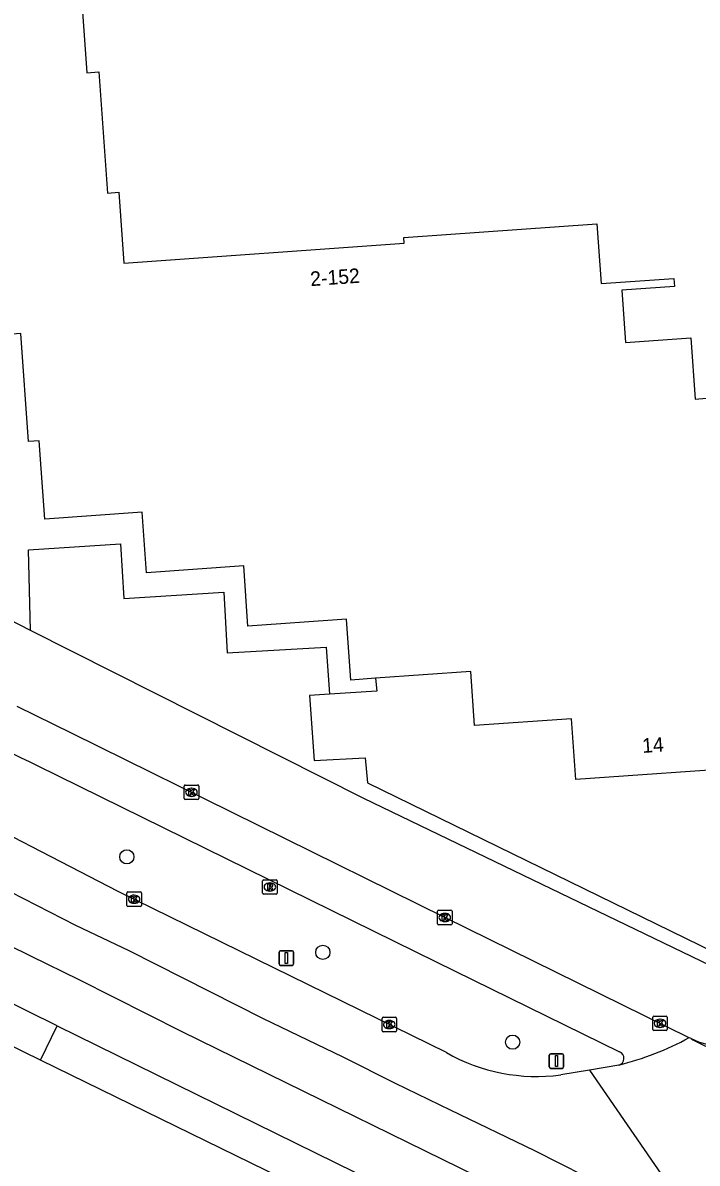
# Model space of a CAD drawing. Extents: x 160107 to 160928, y 382056 to 382918.
# Drawn here: x 160192.3 to 160238.7, y 382118.7 to 382197.2 of the extents above; entities that cross this region are included whole.
import ezdxf

# ---------------------------------------------------------------- set-up
doc = ezdxf.new("R2010")
doc.units = 0
for name, color, linetype in [('IMGEO_Berm_open', 7, 'Continuous'), ('IMGEO_Boom', 7, 'Continuous'), ('IMGEO_Fietspad_open', 7, 'Continuous'), ('IMGEO_Groenvoorziening', 7, 'Continuous'), ('IMGEO_Kolk', 7, 'Continuous'), ('IMGEO_Pand', 7, 'Continuous'), ('IMGEO_Pand_nummerreeks', 7, 'Continuous'), ('IMGEO_Rijbaan_lokaal_open', 7, 'Continuous'), ('IMGEO_Rijbaan_regionaal_gesloten', 7, 'Continuous'), ('IMGEO_Rioolput', 7, 'Continuous'), ('IMGEO_Verkeersbordpaal', 7, 'Continuous'), ('IMGEO_Voetpad_open', 7, 'Continuous')]:
    doc.layers.add(name, color=color, linetype=linetype)

msp = doc.modelspace()

# ---------------------------------------------------------------- linework, layer by layer
at = {"layer": 'IMGEO_Berm_open'}
msp.add_lwpolyline([(160193.477, 382125.758), (160194.625, 382128.107)], dxfattribs=at)
at = {"layer": 'IMGEO_Boom'}
for centre in [(160199.417, 382139.751), (160212.912, 382133.176), (160225.984, 382126.99)]:
    msp.add_circle(centre, 0.489, dxfattribs=at)
at = {"layer": 'IMGEO_Fietspad_open'}
for points in [[(160238.14, 382127.302), (160221.309, 382135.576), (160195.642, 382148.235), (160191.869, 382150.101)], [(160193.242, 382146.047), (160220.711, 382132.524), (160233.353, 382126.334)]]:
    msp.add_lwpolyline(points, dxfattribs=at)
for centre, radius, start, end in [((160216.684, 382196.904), 56, 225.36494, 245.25338), ((160233.168, 382125.882), 0.488, 285.10922, 67.69947)]:
    msp.add_arc(centre, radius, start, end, dxfattribs=at)
at = {"layer": 'IMGEO_Groenvoorziening'}
msp.add_lwpolyline([(160213.37, 382150.941), (160212.003, 382150.85), (160212.323, 382146.381), (160215.839, 382146.572), (160215.985, 382144.858), (160239.856, 382133.189), (160241.823, 382137.133), (160242.613, 382136.693)], dxfattribs=at)
at = {"layer": 'IMGEO_Kolk'}
for p, q in [((160203.366, 382143.771), (160203.366, 382144.623)), ((160203.441, 382144.697), (160204.293, 382144.697)), ((160203.854, 382144.477), (160203.879, 382144.477)), ((160204.367, 382144.623), (160204.367, 382143.771)), ((160204.293, 382143.697), (160203.441, 382143.697)), ((160203.877, 382143.917), (160203.852, 382143.917)), ((160199.42, 382136.406), (160199.42, 382137.258)), ((160199.495, 382137.332), (160200.347, 382137.332)), ((160200.421, 382137.258), (160200.421, 382136.406)), ((160199.931, 382136.552), (160199.906, 382136.552)), ((160199.908, 382137.112), (160199.933, 382137.112)), ((160200.347, 382136.332), (160199.495, 382136.332)), ((160220.812, 382135.15), (160220.812, 382136.002)), ((160220.887, 382136.076), (160221.739, 382136.076)), ((160221.3, 382135.856), (160221.325, 382135.856)), ((160221.813, 382136.002), (160221.813, 382135.15)), ((160221.739, 382135.076), (160220.887, 382135.076)), ((160221.323, 382135.296), (160221.298, 382135.296)), ((160216.991, 382127.78), (160216.991, 382128.632)), ((160217.066, 382128.706), (160217.918, 382128.706)), ((160217.992, 382128.632), (160217.992, 382127.78)), ((160235.636, 382127.863), (160235.636, 382128.715)), ((160235.711, 382128.789), (160236.563, 382128.789)), ((160236.124, 382128.569), (160236.149, 382128.569)), ((160236.637, 382128.715), (160236.637, 382127.863)), ((160217.502, 382127.926), (160217.477, 382127.926)), ((160217.479, 382128.486), (160217.504, 382128.486)), ((160236.563, 382127.789), (160235.711, 382127.789)), ((160236.147, 382128.009), (160236.122, 382128.009)), ((160217.918, 382127.706), (160217.066, 382127.706))]:
    msp.add_line(p, q, dxfattribs=at)
for points in [[(160203.366, 382143.771), (160203.366, 382144.623)], [(160203.441, 382144.697), (160204.293, 382144.697)], [(160203.687, 382144.397), (160203.81, 382144.397), (160203.81, 382144.246), (160203.94, 382144.397), (160204.104, 382144.397), (160203.958, 382144.246), (160204.111, 382143.997), (160203.959, 382143.997), (160203.874, 382144.161), (160203.81, 382144.094), (160203.81, 382143.997), (160203.687, 382143.997), (160203.687, 382144.397)], [(160204.367, 382144.623), (160204.367, 382143.771)], [(160204.293, 382143.697), (160203.441, 382143.697)], [(160199.42, 382136.406), (160199.42, 382137.258)], [(160199.495, 382137.332), (160200.347, 382137.332)], [(160200.421, 382137.258), (160200.421, 382136.406)], [(160199.741, 382137.032), (160199.864, 382137.032), (160199.864, 382136.881), (160199.994, 382137.032), (160200.158, 382137.032), (160200.012, 382136.881), (160200.165, 382136.632), (160200.013, 382136.632), (160199.928, 382136.796), (160199.864, 382136.729), (160199.864, 382136.632), (160199.741, 382136.632), (160199.741, 382137.032)], [(160200.347, 382136.332), (160199.495, 382136.332)], [(160220.812, 382135.15), (160220.812, 382136.002)], [(160220.887, 382136.076), (160221.739, 382136.076)], [(160221.133, 382135.776), (160221.256, 382135.776), (160221.256, 382135.625), (160221.386, 382135.776), (160221.55, 382135.776), (160221.404, 382135.625), (160221.557, 382135.376), (160221.405, 382135.376), (160221.32, 382135.54), (160221.256, 382135.473), (160221.256, 382135.376), (160221.133, 382135.376), (160221.133, 382135.776)], [(160221.813, 382136.002), (160221.813, 382135.15)], [(160221.739, 382135.076), (160220.887, 382135.076)], [(160216.991, 382127.78), (160216.991, 382128.632)], [(160217.066, 382128.706), (160217.918, 382128.706)], [(160217.992, 382128.632), (160217.992, 382127.78)], [(160235.636, 382127.863), (160235.636, 382128.715)], [(160235.711, 382128.789), (160236.563, 382128.789)], [(160236.637, 382128.715), (160236.637, 382127.863)], [(160217.312, 382128.406), (160217.435, 382128.406), (160217.435, 382128.255), (160217.565, 382128.406), (160217.729, 382128.406), (160217.583, 382128.255), (160217.736, 382128.006), (160217.584, 382128.006), (160217.499, 382128.17), (160217.435, 382128.103), (160217.435, 382128.006), (160217.312, 382128.006), (160217.312, 382128.406)], [(160236.563, 382127.789), (160235.711, 382127.789)], [(160235.957, 382128.489), (160236.08, 382128.489), (160236.08, 382128.338), (160236.21, 382128.489), (160236.374, 382128.489), (160236.228, 382128.338), (160236.381, 382128.089), (160236.229, 382128.089), (160236.144, 382128.253), (160236.08, 382128.186), (160236.08, 382128.089), (160235.957, 382128.089), (160235.957, 382128.489)], [(160217.918, 382127.706), (160217.066, 382127.706)]]:
    msp.add_lwpolyline(points, dxfattribs=at)
for centre, start, end in [((160203.443, 382144.621), 91.55205, 178.44795), ((160203.443, 382144.621), 91.55205, 178.44795), ((160204.291, 382144.621), 1.55205, 88.44795), ((160204.291, 382144.621), 1.55205, 88.44795), ((160203.443, 382143.773), 181.55205, 268.44795), ((160203.443, 382143.773), 181.55205, 268.44795), ((160204.291, 382143.773), 271.55205, 358.44795), ((160204.291, 382143.773), 271.55205, 358.44795), ((160199.497, 382137.256), 91.55205, 178.44795), ((160199.497, 382137.256), 91.55205, 178.44795), ((160200.345, 382137.256), 1.55205, 88.44795), ((160200.345, 382137.256), 1.55205, 88.44795), ((160199.497, 382136.408), 181.55205, 268.44795), ((160199.497, 382136.408), 181.55205, 268.44795), ((160200.345, 382136.408), 271.55205, 358.44795), ((160200.345, 382136.408), 271.55205, 358.44795), ((160220.889, 382136), 91.55205, 178.44795), ((160220.889, 382136), 91.55205, 178.44795), ((160221.737, 382136), 1.55205, 88.44795), ((160221.737, 382136), 1.55205, 88.44795), ((160220.889, 382135.152), 181.55205, 268.44795), ((160220.889, 382135.152), 181.55205, 268.44795), ((160221.737, 382135.152), 271.55205, 358.44795), ((160221.737, 382135.152), 271.55205, 358.44795), ((160217.068, 382128.63), 91.55205, 178.44795), ((160217.068, 382128.63), 91.55205, 178.44795), ((160217.916, 382128.63), 1.55205, 88.44795), ((160217.916, 382128.63), 1.55205, 88.44795), ((160235.713, 382128.713), 91.55205, 178.44795), ((160235.713, 382128.713), 91.55205, 178.44795), ((160236.561, 382128.713), 1.55205, 88.44795), ((160236.561, 382128.713), 1.55205, 88.44795), ((160217.068, 382127.782), 181.55205, 268.44795), ((160217.068, 382127.782), 181.55205, 268.44795), ((160217.916, 382127.782), 271.55205, 358.44795), ((160217.916, 382127.782), 271.55205, 358.44795), ((160235.713, 382127.865), 181.55205, 268.44795), ((160235.713, 382127.865), 181.55205, 268.44795), ((160236.561, 382127.865), 271.55205, 358.44795), ((160236.561, 382127.865), 271.55205, 358.44795)]:
    msp.add_arc(centre, 0.0765, start, end, dxfattribs=at)
for centre, major_axis, ratio, start_param, end_param in [((160203.853, 382144.197), (-0.387, 0.002), 0.722429, 4.712389, 7.853982), ((160203.878, 382144.197), (-0.39, 0.002), 0.717154, 1.570796, 4.712389), ((160199.907, 382136.832), (-0.387, 0.002), 0.722429, 4.712389, 7.853982), ((160199.932, 382136.832), (-0.39, 0.002), 0.717154, 1.570796, 4.712389), ((160221.299, 382135.576), (-0.387, 0.002), 0.722429, 4.712389, 7.853982), ((160221.324, 382135.576), (-0.39, 0.002), 0.717154, 1.570796, 4.712389), ((160236.123, 382128.289), (-0.387, 0.002), 0.722429, 4.712389, 7.853982), ((160236.148, 382128.289), (-0.39, 0.002), 0.717154, 1.570796, 4.712389), ((160217.478, 382128.206), (-0.387, 0.002), 0.722429, 4.712389, 7.853982), ((160217.503, 382128.206), (-0.39, 0.002), 0.717154, 1.570796, 4.712389)]:
    msp.add_ellipse(centre, major_axis=major_axis, ratio=ratio, start_param=start_param, end_param=end_param, dxfattribs=at)
at = {"layer": 'IMGEO_Pand'}
for points in [[(160194.956, 382206.204), (160195.249, 382202.062), (160196.074, 382202.12), (160196.668, 382193.73), (160197.487, 382193.788), (160198.077, 382185.447), (160198.86, 382185.503), (160199.204, 382180.634), (160218.515, 382182), (160218.488, 382182.381), (160231.782, 382183.321), (160232.072, 382179.214), (160237.092, 382179.568), (160237.131, 382179.013), (160233.515, 382178.758), (160233.769, 382175.158), (160238.251, 382175.475), (160238.548, 382171.266), (160239.338, 382171.322)], [(160216.549, 382152.043), (160214.85, 382151.923), (160214.554, 382156.12), (160207.759, 382155.64), (160207.466, 382159.785), (160200.762, 382159.311), (160200.468, 382163.473), (160193.761, 382162.999), (160193.379, 382168.398), (160192.643, 382168.346), (160192.118, 382175.773), (160189.409, 382175.582)], [(160242.804, 382145.955), (160230.327, 382145.073), (160230.031, 382149.264), (160223.362, 382148.793), (160223.1, 382152.506), (160216.549, 382152.043)]]:
    msp.add_lwpolyline(points, dxfattribs=at)
at = {"layer": 'IMGEO_Rijbaan_lokaal_open'}
for points in [[(160238.271, 382127.238), (160238.14, 382127.302)], [(160238.271, 382127.238), (160238.393, 382127.149), (160253.884, 382119.517)], [(160233.295, 382125.411), (160231.285, 382125.072)]]:
    msp.add_lwpolyline(points, dxfattribs=at)
for centre, radius, start, end in [((160240.698, 382132.35), 5.658, 244.60384, 332.99184), ((160228.133, 382145.789), 21.021, 284.21453, 298.4268)]:
    msp.add_arc(centre, radius, start, end, dxfattribs=at)
at = {"layer": 'IMGEO_Rijbaan_regionaal_gesloten'}
for points in [[(160163.175, 382160.176), (160165.855, 382156.84), (160167.505, 382154.904), (160169.6, 382152.577), (160171.855, 382150.529), (160173.41, 382149.118), (160174.883, 382147.781), (160176.334, 382146.68), (160178.091, 382145.348), (160179.626, 382144.183), (160181.499, 382142.95), (160183.271, 382141.784), (160185.122, 382140.747), (160186.781, 382139.682), (160190.485, 382137.796), (160195.873, 382135.052), (160199.56, 382133.296), (160205.122, 382130.482), (160208.797, 382128.622), (160214.287, 382125.983), (160217.899, 382124.163), (160221.681, 382122.338), (160227.497, 382119.534), (160230.946, 382117.799)], [(160161.221, 382156.917), (160166.922, 382150.828), (160171.292, 382146.612), (160176.677, 382142.396), (160181.593, 382138.961), (160189.553, 382134.512), (160192.831, 382132.912), (160196.108, 382131.311), (160203.209, 382127.72), (160253.387, 382103.128), (160266.927, 382096.532), (160280.466, 382089.935), (160289.987, 382085.485), (160299.508, 382081.035), (160308.912, 382076.819), (160318.315, 382072.603), (160326.015, 382069.145)], [(160221.422, 382126.274), (160198.828, 382137.367), (160186.295, 382143.828)], [(160194.625, 382128.107), (160190.605, 382130.084), (160186.624, 382132.03)], [(160194.625, 382128.107), (160280.786, 382085.765)], [(160193.477, 382125.758), (160192.306, 382126.33), (160190.559, 382127.184)], [(160230.744, 382107.543), (160193.477, 382125.758)], [(160231.285, 382125.072), (160229.298, 382124.737)], [(160231.285, 382125.072), (160236.92, 382116.88)]]:
    msp.add_lwpolyline(points, dxfattribs=at)
msp.add_arc((160227.66, 382137.291), 12.661, 240.48141, 277.43363, dxfattribs=at)
at = {"layer": 'IMGEO_Rioolput'}
for p, q in [((160208.77, 382137.248), (160208.77, 382138.1)), ((160208.845, 382138.174), (160209.697, 382138.174)), ((160209.258, 382137.954), (160209.283, 382137.954)), ((160209.771, 382138.1), (160209.771, 382137.248)), ((160209.697, 382137.174), (160208.845, 382137.174)), ((160209.281, 382137.394), (160209.256, 382137.394))]:
    msp.add_line(p, q, dxfattribs=at)
for points in [[(160208.77, 382137.248), (160208.77, 382138.1)], [(160208.845, 382138.174), (160209.697, 382138.174)], [(160209.771, 382138.1), (160209.771, 382137.248)], [(160209.697, 382137.174), (160208.845, 382137.174)], [(160209.359, 382137.872), (160209.107, 382137.874), (160209.107, 382137.474)], [(160209.107, 382137.474), (160209.231, 382137.474), (160209.231, 382137.636), (160209.242, 382137.636)], [(160209.285, 382137.793), (160209.231, 382137.793), (160209.231, 382137.712)], [(160209.231, 382137.712), (160209.283, 382137.712)], [(160209.289, 382137.607), (160209.36, 382137.474), (160209.5, 382137.474), (160209.435, 382137.6)]]:
    msp.add_lwpolyline(points, dxfattribs=at)
for centre, radius, start, end in [((160208.847, 382138.098), 0.0765, 91.55205, 178.44795), ((160208.847, 382138.098), 0.0765, 91.55205, 178.44795), ((160209.695, 382138.098), 0.0765, 1.55205, 88.44795), ((160209.695, 382138.098), 0.0765, 1.55205, 88.44795), ((160208.847, 382137.25), 0.0765, 181.55205, 268.44795), ((160208.847, 382137.25), 0.0765, 181.55205, 268.44795), ((160209.241, 382137.583), 0.0533, 26.02933, 88.69889), ((160209.267, 382137.901), 0.19, 274.7715, 282.96867), ((160209.291, 382137.697), 0.0964, 77.00612, 93.18647), ((160209.305, 382137.754), 0.0378, 276.66336, 79.67722), ((160209.358, 382137.762), 0.109, 350.36119, 89.41601), ((160209.356, 382137.762), 0.112, 277.58423, 350.98172), ((160209.34, 382137.547), 0.108, 29.51342, 73.79051), ((160209.695, 382137.25), 0.0765, 271.55205, 358.44795), ((160209.695, 382137.25), 0.0765, 271.55205, 358.44795)]:
    msp.add_arc(centre, radius, start, end, dxfattribs=at)
for centre, major_axis, ratio, start_param, end_param in [((160209.257, 382137.674), (-0.387, 0.002), 0.722429, 4.712389, 7.853982), ((160209.282, 382137.674), (-0.39, 0.002), 0.717154, 1.570796, 4.712389)]:
    msp.add_ellipse(centre, major_axis=major_axis, ratio=ratio, start_param=start_param, end_param=end_param, dxfattribs=at)
at = {"layer": 'IMGEO_Verkeersbordpaal'}
for p, q in [((160210.004, 382133.282), (160210.794, 382133.282)), ((160210.794, 382133.282), (160210.004, 382133.282)), ((160209.904, 382132.382), (160209.904, 382133.182)), ((160209.904, 382133.182), (160209.904, 382132.382)), ((160210.894, 382133.182), (160210.894, 382132.382)), ((160210.894, 382132.382), (160210.894, 382133.182)), ((160210.794, 382132.282), (160210.004, 382132.282)), ((160210.004, 382132.282), (160210.794, 382132.282)), ((160228.607, 382126.19), (160229.397, 382126.19)), ((160229.397, 382126.19), (160228.607, 382126.19)), ((160228.507, 382125.29), (160228.507, 382126.09)), ((160228.507, 382126.09), (160228.507, 382125.29)), ((160229.497, 382126.09), (160229.497, 382125.29)), ((160229.497, 382125.29), (160229.497, 382126.09)), ((160229.397, 382125.19), (160228.607, 382125.19)), ((160228.607, 382125.19), (160229.397, 382125.19))]:
    msp.add_line(p, q, dxfattribs=at)
for points in [[(160210.324, 382133.157), (160210.474, 382133.157), (160210.474, 382132.407), (160210.324, 382132.407), (160210.324, 382133.157)], [(160228.927, 382126.065), (160229.077, 382126.065), (160229.077, 382125.315), (160228.927, 382125.315), (160228.927, 382126.065)]]:
    msp.add_lwpolyline(points, dxfattribs=at)
for centre, start, end in [((160210.004, 382133.182), 90, 180), ((160210.004, 382133.182), 90, 180), ((160210.794, 382133.182), 0, 90), ((160210.794, 382133.182), 360, 90), ((160210.004, 382132.382), 180, 270), ((160210.004, 382132.382), 180, 270), ((160210.794, 382132.382), 270, 0), ((160210.794, 382132.382), 270, 0), ((160228.607, 382126.09), 90, 180), ((160228.607, 382126.09), 90, 180), ((160229.397, 382126.09), 0, 90), ((160229.397, 382126.09), 360, 90), ((160228.607, 382125.29), 180, 270), ((160228.607, 382125.29), 180, 270), ((160229.397, 382125.29), 270, 0), ((160229.397, 382125.29), 270, 0)]:
    msp.add_arc(centre, 0.1, start, end, dxfattribs=at)
at = {"layer": 'IMGEO_Voetpad_open'}
for points in [[(160192.787, 382155.341), (160192.632, 382160.887), (160198.982, 382161.298), (160199.216, 382157.542), (160206.088, 382157.973), (160206.329, 382153.786), (160213.137, 382154.185), (160213.37, 382150.941)], [(160192.787, 382155.341), (160190.575, 382156.456)], [(160240.256, 382131.952), (160215.732, 382143.774), (160192.787, 382155.341)], [(160216.549, 382152.043), (160216.623, 382151.159), (160213.37, 382150.941)]]:
    msp.add_lwpolyline(points, dxfattribs=at)

# ---------------------------------------------------------------- texts
at = {"layer": 'IMGEO_Pand_nummerreeks'}
for s, p in [('2-152', (160212.08, 382179.039)), ('14', (160234.941, 382146.902))]:
    msp.add_text(s, height=1, rotation=4.04508, dxfattribs=at).set_placement(p)

doc.saveas('drawing.dxf')
